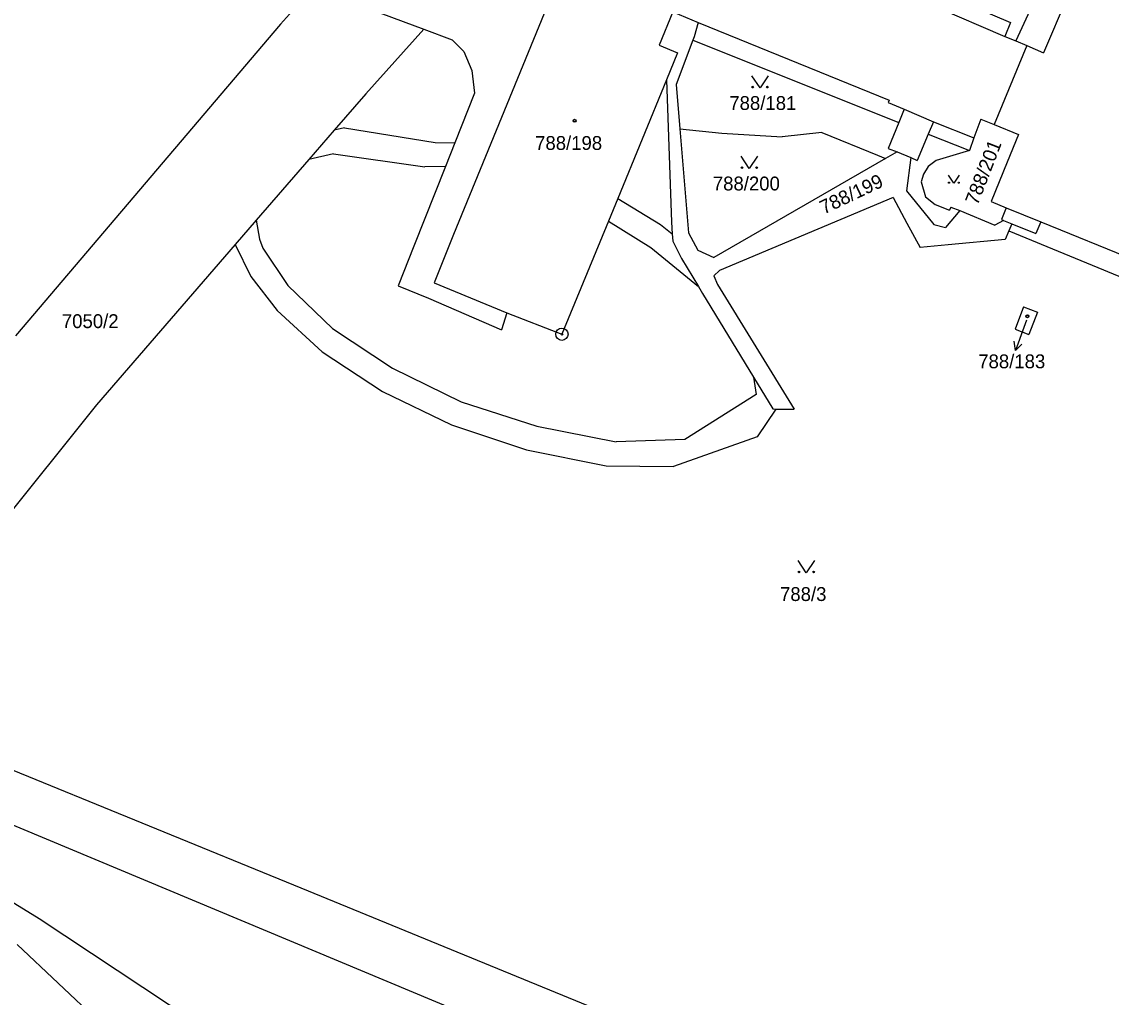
# Model space of a CAD drawing. Extents: x -593183 to -588034, y -1130415 to -1124994.
# Drawn here: x -592144.3 to -592010.8, y -1128513.6 to -1128394 of the extents above; entities that cross this region are included whole.
import ezdxf

# ---------------------------------------------------------------- set-up
doc = ezdxf.new("R2010")
doc.units = 0
for name, color, linetype in [('Vrstva 1', 7, 'Continuous'), ('Vrstva 16', 7, 'Continuous'), ('Vrstva 18', 7, 'Continuous'), ('Vrstva 19', 7, 'Continuous'), ('Vrstva 24', 7, 'Continuous'), ('Vrstva 25', 7, 'Continuous'), ('Vrstva 4', 7, 'Continuous')]:
    doc.layers.add(name, color=color, linetype=linetype)

msp = doc.modelspace()

# ---------------------------------------------------------------- linework, layer by layer
at = {"layer": 'Vrstva 1'}
for p, q in [((-592013.91, -1128377.74), (-592022.46, -1128396.35)), ((-592108.61, -1128389.84), (-592112.6, -1128394.27)), ((-592033.69, -1128389.55), (-592023.09, -1128394.09)), ((-592106.56, -1128390.6), (-592095.04, -1128394.9)), ((-592079.63, -1128391.38), (-592091.41, -1128420.08)), ((-592064.5, -1128392.79), (-592066.17, -1128396.88)), ((-592064.5, -1128392.79), (-592061.38, -1128394.09)), ((-592061.38, -1128394.09), (-592061.88, -1128395.83)), ((-592023.09, -1128394.09), (-592023.81, -1128395.78)), ((-592112.6, -1128394.27), (-592145.1, -1128432.49)), ((-592095.04, -1128394.9), (-592102.16, -1128402.84)), ((-592095.04, -1128394.9), (-592091.55, -1128396.2)), ((-592091.55, -1128396.2), (-592090.12, -1128397.63)), ((-592062.04, -1128396.25), (-592064.11, -1128401.7)), ((-592061.88, -1128395.83), (-592062.04, -1128396.25)), ((-592062.04, -1128396.25), (-592036.8, -1128406.34)), ((-592023.81, -1128395.78), (-592022.46, -1128396.35)), ((-592022.46, -1128396.35), (-592021.1, -1128396.92)), ((-592090.12, -1128397.63), (-592089.13, -1128399.96)), ((-592066.17, -1128396.88), (-592063.92, -1128397.81)), ((-592063.92, -1128397.81), (-592065.27, -1128401.13)), ((-592021.1, -1128396.92), (-592025.12, -1128406.61)), ((-592089.13, -1128399.96), (-592088.82, -1128402.77)), ((-592065.27, -1128401.13), (-592071.24, -1128415.65)), ((-592065.27, -1128401.13), (-592064.66, -1128418.58)), ((-592064.11, -1128401.7), (-592063.66, -1128407.12)), ((-592102.16, -1128402.84), (-592106.02, -1128407.3)), ((-592088.82, -1128402.77), (-592091.22, -1128408.83)), ((-592026.76, -1128405.94), (-592027.59, -1128408.24)), ((-592026.76, -1128405.94), (-592025.12, -1128406.61)), ((-592106.02, -1128407.3), (-592109.12, -1128410.88)), ((-592063.66, -1128407.12), (-592062.59, -1128419.89)), ((-592063.66, -1128407.12), (-592058.48, -1128407.64)), ((-592036.8, -1128406.34), (-592038.12, -1128409.55)), ((-592025.12, -1128406.61), (-592022.13, -1128407.82)), ((-592091.22, -1128408.83), (-592092.37, -1128411.73)), ((-592058.48, -1128407.64), (-592051.09, -1128408.1)), ((-592046.22, -1128407.56), (-592051.09, -1128408.1)), ((-592046.22, -1128407.56), (-592039.42, -1128410.36)), ((-592033.2, -1128407.78), (-592034.54, -1128411)), ((-592033.2, -1128407.78), (-592028.15, -1128409.8)), ((-592027.59, -1128408.24), (-592028.15, -1128409.8)), ((-592022.13, -1128407.82), (-592023.52, -1128411.23)), ((-592036.99, -1128409.96), (-592038.41, -1128410.78)), ((-592038.12, -1128409.55), (-592036.99, -1128409.96)), ((-592036.99, -1128409.96), (-592035.33, -1128410.64)), ((-592109.12, -1128410.88), (-592115.57, -1128418.34)), ((-592038.41, -1128410.78), (-592059.49, -1128422.91)), ((-592039.42, -1128410.36), (-592038.41, -1128410.78)), ((-592035.33, -1128410.64), (-592035.84, -1128414.74)), ((-592035.33, -1128410.64), (-592034.54, -1128411)), ((-592023.52, -1128411.23), (-592025.47, -1128416.05)), ((-592092.37, -1128411.73), (-592096.25, -1128421.5)), ((-592035.84, -1128414.74), (-592032.52, -1128418.84)), ((-592071.24, -1128415.65), (-592072.4, -1128418.46)), ((-592037.51, -1128415.54), (-592058.8, -1128424.48)), ((-592037.51, -1128415.54), (-592035.81, -1128418.69)), ((-592025.47, -1128416.05), (-592023.62, -1128416.8)), ((-592023.62, -1128416.8), (-592024.2, -1128418.24)), ((-592029.33, -1128417.13), (-592031.09, -1128419.21)), ((-592029.33, -1128417.13), (-592025.04, -1128418.92)), ((-592115.57, -1128418.34), (-592118.15, -1128421.32)), ((-592072.4, -1128418.46), (-592078.1, -1128432.32)), ((-592064.66, -1128418.58), (-592064.57, -1128420.01)), ((-592035.81, -1128418.69), (-592034.19, -1128421.67)), ((-592032.52, -1128418.84), (-592031.09, -1128419.21)), ((-592023.97, -1128418.36), (-592025.04, -1128418.92)), ((-592024.2, -1128418.24), (-592023.97, -1128418.36)), ((-592023.97, -1128418.36), (-592022.96, -1128418.79)), ((-592022.96, -1128418.79), (-592023.32, -1128419.65)), ((-592022.96, -1128418.79), (-592019.99, -1128419.95)), ((-592019.4, -1128418.52), (-592019.99, -1128419.95)), ((-592019.4, -1128418.52), (-591998.18, -1128427.15)), ((-592091.41, -1128420.08), (-592093.76, -1128426.02)), ((-592064.57, -1128420.01), (-592064.51, -1128420.89)), ((-592062.59, -1128419.89), (-592061.43, -1128422)), ((-592023.75, -1128420.71), (-592030.75, -1128421.36)), ((-592023.32, -1128419.65), (-592023.75, -1128420.71)), ((-592023.32, -1128419.65), (-591999.36, -1128429.49)), ((-592118.15, -1128421.32), (-592135.18, -1128440.99)), ((-592096.25, -1128421.5), (-592098.19, -1128426.39)), ((-592064.51, -1128420.89), (-592063.43, -1128423.03)), ((-592061.43, -1128422), (-592059.49, -1128422.91)), ((-592030.75, -1128421.36), (-592034.19, -1128421.67)), ((-592063.43, -1128423.03), (-592061.35, -1128426.47)), ((-592058.8, -1128424.48), (-592059.46, -1128425.15)), ((-592093.76, -1128426.02), (-592084.84, -1128429.69)), ((-592059.46, -1128425.15), (-592059.03, -1128426.21)), ((-592098.19, -1128426.39), (-592094.45, -1128427.88)), ((-592061.35, -1128426.47), (-592060.85, -1128427.3)), ((-592060.85, -1128427.3), (-592054.61, -1128437.57)), ((-592059.03, -1128426.21), (-592049.62, -1128441.52)), ((-592094.45, -1128427.88), (-592085.49, -1128431.79)), ((-592084.84, -1128429.69), (-592085.49, -1128431.79)), ((-592084.84, -1128429.69), (-592078.1, -1128432.32)), ((-592021.5, -1128428.94), (-592022.55, -1128431.7)), ((-592021.5, -1128428.94), (-592019.8, -1128429.59)), ((-592019.8, -1128429.59), (-592020.85, -1128432.35)), ((-592022.55, -1128431.7), (-592020.85, -1128432.35)), ((-592054.61, -1128437.57), (-592052.24, -1128441.48)), ((-592135.18, -1128440.99), (-592164.78, -1128477.89)), ((-592052.24, -1128441.48), (-592051.86, -1128441.49)), ((-592051.86, -1128441.49), (-592049.62, -1128441.52)), ((-592164.78, -1128477.89), (-592110.1, -1128500.22)), ((-592168.67, -1128482.77), (-592053.02, -1128531.07)), ((-592171.29, -1128486.08), (-592142.18, -1128503.96)), ((-592110.1, -1128500.22), (-591990.48, -1128549.22)), ((-592142.18, -1128503.96), (-592108.79, -1128526.09)), ((-592144.88, -1128507.16), (-592129.18, -1128521.95))]:
    msp.add_line(p, q, dxfattribs=at)
at = {"layer": 'Vrstva 16'}
msp.add_line((-592021.16, -1128430.6), (-592021.48, -1128431.47), dxfattribs=at)
at = {"layer": 'Vrstva 24'}
for radius in [0.75, 0.0903]:
    msp.add_circle((-592078.1, -1128432.32), radius, dxfattribs=at)
at = {"layer": 'Vrstva 25'}
msp.add_line((-592021.48, -1128431.47), (-592022.51, -1128434.29), dxfattribs=at)
for points in [[(-592052.81, -1128400.61), (-592053.81, -1128402.11), (-592054.81, -1128400.61)], [(-592054.13, -1128410.48), (-592055.13, -1128411.98), (-592056.13, -1128410.48)], [(-592029.38, -1128412.8), (-592030.05, -1128413.8), (-592030.72, -1128412.8)], [(-592021.7, -1128433.52), (-592022.51, -1128434.29), (-592022.64, -1128433.18)], [(-592047.14, -1128460.07), (-592048.14, -1128461.57), (-592049.14, -1128460.07)]]:
    msp.add_lwpolyline(points, dxfattribs=at)
for centre, radius in [((-592054.71, -1128402.01), 0.1), ((-592052.91, -1128402.01), 0.1), ((-592076.55, -1128406.13), 0.175), ((-592076.55, -1128406.13), 0.15), ((-592056.03, -1128411.88), 0.1), ((-592054.23, -1128411.88), 0.1), ((-592030.65, -1128413.73), 0.067), ((-592029.45, -1128413.73), 0.067), ((-592021.04, -1128430.11), 0.175), ((-592021.04, -1128430.11), 0.15), ((-592049.04, -1128461.47), 0.1), ((-592047.24, -1128461.47), 0.1)]:
    msp.add_circle(centre, radius, dxfattribs=at)
at = {"layer": 'Vrstva 4'}
for p, q in [((-592010.99, -1128378.83), (-592019.04, -1128397.82)), ((-592032.35, -1128392.12), (-592023.81, -1128395.78)), ((-592061.38, -1128394.09), (-592037.97, -1128403.62)), ((-592021.1, -1128396.92), (-592019.04, -1128397.82)), ((-592037.97, -1128403.62), (-592038.09, -1128403.89)), ((-592038.09, -1128403.89), (-592036.14, -1128404.73)), ((-592036.14, -1128404.73), (-592036.8, -1128406.34)), ((-592036.14, -1128404.73), (-592032.56, -1128406.26)), ((-592104.74, -1128407.02), (-592106.02, -1128407.3)), ((-592104.74, -1128407.02), (-592093.65, -1128408.82)), ((-592032.56, -1128406.26), (-592033.2, -1128407.78)), ((-592032.56, -1128406.26), (-592027.59, -1128408.24)), ((-592093.65, -1128408.82), (-592091.22, -1128408.83)), ((-592028.15, -1128409.8), (-592032.22, -1128411)), ((-592106.09, -1128410.2), (-592109.12, -1128410.88)), ((-592106.09, -1128410.2), (-592094.89, -1128411.77)), ((-592032.22, -1128411), (-592033.18, -1128411.75)), ((-592092.37, -1128411.73), (-592094.89, -1128411.77)), ((-592033.76, -1128412.68), (-592034.04, -1128413.64)), ((-592033.18, -1128411.75), (-592033.76, -1128412.68)), ((-592034.04, -1128413.64), (-592033.54, -1128415.47)), ((-592033.54, -1128415.47), (-592032.34, -1128416.4)), ((-592071.24, -1128415.65), (-592066.02, -1128418.87)), ((-592032.34, -1128416.4), (-592030.57, -1128417.1)), ((-592030.41, -1128416.74), (-592030.57, -1128417.1)), ((-592030.41, -1128416.74), (-592029.33, -1128417.13)), ((-592023.62, -1128416.8), (-592019.4, -1128418.52)), ((-592115.57, -1128418.34), (-592115.18, -1128420.64)), ((-592072.4, -1128418.46), (-592067.21, -1128421.68)), ((-592066.02, -1128418.87), (-592064.57, -1128420.01)), ((-592115.18, -1128420.64), (-592114.77, -1128421.76)), ((-592118.15, -1128421.32), (-592116.25, -1128425.25)), ((-592114.77, -1128421.76), (-592111.71, -1128426.32)), ((-592067.21, -1128421.68), (-592061.35, -1128426.47)), ((-592116.25, -1128425.25), (-592113.02, -1128429.42)), ((-592111.71, -1128426.32), (-592106.25, -1128431.6)), ((-592113.02, -1128429.42), (-592107.48, -1128434.49)), ((-592106.25, -1128431.6), (-592098.89, -1128436.49)), ((-592107.48, -1128434.49), (-592100.09, -1128439.34)), ((-592098.89, -1128436.49), (-592090.44, -1128440.6)), ((-592054.61, -1128437.57), (-592054.29, -1128439.69)), ((-592100.09, -1128439.34), (-592091.63, -1128443.41)), ((-592090.44, -1128440.6), (-592081.19, -1128443.57)), ((-592054.29, -1128439.69), (-592063.02, -1128445.21)), ((-592051.86, -1128441.49), (-592054.16, -1128444.89)), ((-592091.63, -1128443.41), (-592082.43, -1128446.51)), ((-592081.19, -1128443.57), (-592071.44, -1128445.51)), ((-592054.16, -1128444.89), (-592064.42, -1128448.53)), ((-592063.02, -1128445.21), (-592071.44, -1128445.51)), ((-592082.43, -1128446.51), (-592072.69, -1128448.47)), ((-592072.69, -1128448.47), (-592064.42, -1128448.53))]:
    msp.add_line(p, q, dxfattribs=at)

# ---------------------------------------------------------------- texts
at = {"layer": 'Vrstva 16'}
msp.add_text('788/183', height=1.7, dxfattribs=at).set_placement((-592027.06, -1128436.49))
at = {"layer": 'Vrstva 18'}
for s, p in [('788/181', (-592057.58, -1128404.81)), ('788/200', (-592059.6, -1128414.68)), ('7050/2', (-592139.41, -1128431.56)), ('788/3', (-592051.36, -1128465.03))]:
    msp.add_text(s, height=1.7, dxfattribs=at).set_placement(p)
for s, rotation, p in [('788/201', 68.7495, (-592027.14, -1128416.58)), ('788/199', 25.2778, (-592045.98, -1128417.64))]:
    msp.add_text(s, height=1.7, rotation=rotation, dxfattribs=at).set_placement(p)
at = {"layer": 'Vrstva 19'}
for s, height, p in [('788/198', 1.7, (-592081.39, -1128409.71)), ('788/183', 0.01, (-592021.16, -1128430.6))]:
    msp.add_text(s, height=height, dxfattribs=at).set_placement(p)

doc.saveas('drawing.dxf')
